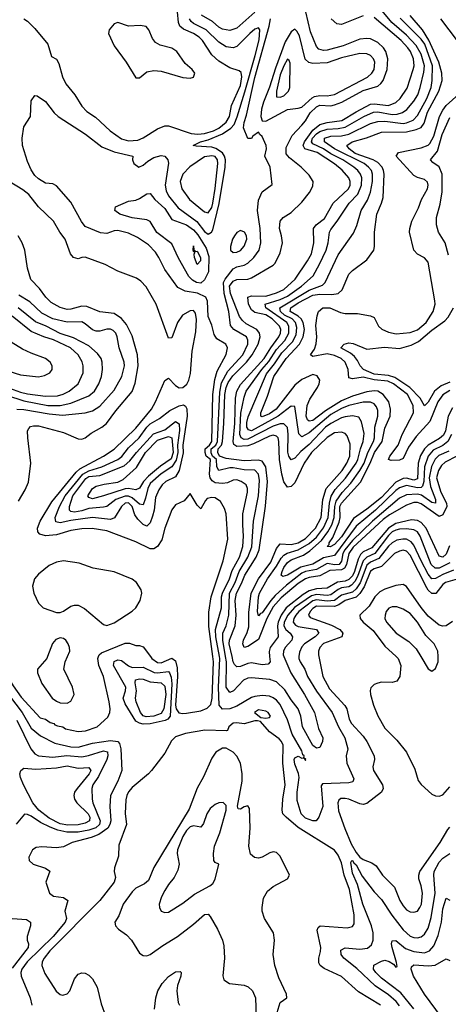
# Model space of a CAD drawing. Header units: inches. Extents: x 884549 to 1028252, y 526810 to 653624.
# Tile 628 of 656: x 980426 to 982801, y 558075 to 563526. Entities that reach past the tile are written whole.
import ezdxf

# ---------------------------------------------------------------- set-up
doc = ezdxf.new("R2010")
doc.units = ezdxf.units.IN
doc.header["$MEASUREMENT"] = 0
doc.layers.add('A9585', color=7, linetype='Continuous')
doc.layers.add('A9586', color=7, linetype='Continuous')

msp = doc.modelspace()

# ---------------------------------------------------------------- linework, layer by layer
at = {"layer": 'A9585', "color": 5}
for points, elevation in [([(980317.1, 560000), (980329.7, 559950), (980350, 559906.2), (980390, 559837.1), (980435.1, 559775.1), (980539.8, 559659.8), (980570, 559652.8), (980594.5, 559634.5), (980614.9, 559630), (980621.9, 559621.9), (980636.3, 559616.3), (980665.7, 559610), (980680.3, 559600.3), (980750, 559585.2), (980791.3, 559588.7), (980855.8, 559610), (980914.8, 559665.2), (980925.5, 559690), (980927.7, 559710), (980922.7, 559750), (980890.5, 559890), (980865.4, 559950), (980859.9, 559990), (980863.1, 560000)], 2180), ([(980579.7, 560000), (980575.9, 559990), (980526, 559930), (980524.2, 559910), (980548.2, 559850), (980606.7, 559770), (980630, 559752.3), (980650, 559743.7), (980690, 559742), (980710, 559753.6), (980728.4, 559790), (980719.2, 559830), (980671.1, 559930), (980678.4, 559970), (980691.2, 560000)], 2220), ([(981150.2, 560000), (981157.6, 559990), (981190, 559966.5), (981210, 559965.1), (981270, 559990.5), (981290, 559976.1), (981298.1, 559938.1), (981301.1, 559890), (981290.3, 559730), (981292.8, 559710), (981309, 559689), (981330, 559684.3), (981350, 559686), (981430, 559699.5), (981465.9, 559714.1), (981484.9, 559735.1), (981492.1, 559770), (981499.7, 559970), (981495.7, 560000)], 2180), ([(981973.6, 560000), (981972.4, 559990), (981979.9, 559970), (982006.5, 559930), (982021.7, 559890), (982070, 559807.8), (982156.8, 559690), (982192.6, 559610), (982226.9, 559550), (982244.3, 559490), (982235.4, 559450), (982239.4, 559410), (982276.7, 559323.3), (982272.8, 559307.2), (982250, 559300.8), (982104.1, 559295.9), (982096.5, 559283.5), (982106, 559170), (982083.6, 559110), (982069.1, 559090.9), (982050, 559089.8), (982010, 559104.4), (981985.2, 559130), (981963.6, 559203.6), (981963.1, 559250), (981975.3, 559330), (981971.6, 559351.6), (981950, 559404.2), (981947.7, 559430), (981950, 559439.3), (981970, 559448.9), (981990, 559437), (981999.9, 559439.9), (982010, 559424), (982011.4, 559430), (982000.1, 559440.1), (982002, 559450), (981995.9, 559455.9), (981990, 559478), (981936.3, 559570), (981910.2, 559650.2), (981870, 559734.2), (981850, 559758.2), (981830, 559772.3), (981810, 559779.9), (981770, 559784), (981730, 559779.5), (981710, 559772.6), (981630, 559724.9), (981590, 559710.2), (981549.1, 559709.1), (981530.7, 559730.7), (981528.7, 559830), (981535.9, 559990), (981534.1, 560000)], 2160), ([(981889.7, 560000), (981929.3, 559909.3), (982004.5, 559790), (982060.1, 559690), (982081.8, 559601.8), (982106, 559550), (982103.8, 559530), (982090, 559497.2), (982070, 559493.6), (982050, 559507.9), (981992.8, 559610), (981983.8, 559670), (981969.3, 559710), (981930, 559760.5), (981895.7, 559815.7), (981850, 559859.1), (981812.1, 559872.1), (981710, 559883), (981690, 559880.8), (981667.2, 559870), (981610.7, 559809.3), (981590, 559800.2), (981570.9, 559830), (981572.5, 559970), (981567.2, 560000)], 2140), ([(981810.4, 560000), (981813.3, 559970), (981802.4, 559957.6), (981770, 559954.7), (981710, 559964.7), (981690, 559961.5), (981650, 559945.2), (981630, 559943.6), (981616.4, 559956.4), (981610, 559970.5), (981603.4, 560000)], 2120), ([(982083.7, 560000), (982105.5, 559890), (982141.9, 559821.9), (982228.2, 559728.2), (982237.9, 559710), (982252.5, 559652.5), (982264.8, 559630), (982330, 559559.8), (982350, 559528.9), (982389.6, 559450), (982391.7, 559430), (982383.1, 559390), (982385.8, 559370), (982437.2, 559290), (982439.5, 559270), (982431.8, 559250), (982350, 559185.8), (982330, 559181.4), (982310, 559184.9), (982249.6, 559210), (982230, 559214.9), (982205.9, 559214.1), (982195, 559205), (982189.2, 559190.8), (982193.4, 559146.6), (982227.9, 559047.9), (982263.7, 558963.7), (982290, 558916), (982310, 558890.1), (982330, 558875.6), (982378.1, 558858.1), (982400.8, 558840.8), (982437.1, 558790), (982502.4, 558722.4), (982533, 558650), (982550, 558620.7), (982570, 558598.4), (982590, 558586.7), (982610, 558584.1), (982630, 558590.2), (982642.9, 558610), (982651.7, 558630), (982658.4, 558690), (982651.4, 558730), (982636.9, 558770), (982636.9, 558790), (982643.7, 558810), (982756.7, 558970), (982798.4, 559041.6), (982810, 559055.1)], 2180), ([(982512, 560000), (982522.6, 559990), (982538.3, 559950), (982532.2, 559890), (982515.6, 559864.4), (982490, 559855.4), (982430, 559857.4), (982410, 559853.1), (982390, 559844.4), (982372.7, 559827.3), (982368.1, 559811.9), (982370.2, 559789.8), (982386.9, 559730), (982410, 559671.3), (982450, 559602.6), (982516.6, 559536.6), (982568.9, 559470), (982615.9, 559375.9), (982634.5, 559314.5), (982651, 559291), (982710, 559237.6), (982730, 559228), (982750, 559227), (982770, 559234.4), (982810, 559278)], 2220), ([(982649.4, 560000), (982690, 559932.7), (982710, 559919.1), (982730, 559933.4), (982745.4, 559970), (982744, 560000)], 2240), ([(980330, 559835.3), (980440.4, 559690), (980490, 559604.3), (980541.7, 559561.7), (980620.2, 559520.2), (980710, 559500), (980750, 559498.4), (980830, 559521.2), (980930, 559535.7), (980970, 559530.1), (980979.1, 559519.1), (980987, 559490), (980991.7, 559370), (980970.6, 559310), (980930.2, 559230), (980925.8, 559170), (980931.3, 559091.3), (980926.3, 559070), (980914.4, 559050), (980864.6, 559015.4), (980821.6, 558998.4), (980717.6, 558970), (980670, 558946.2), (980630, 558940.7), (980550, 558946.5), (980517.1, 558942.9), (980497, 558930), (980477, 558890), (980479.5, 558870), (980500.5, 558850), (980569.3, 558829.3), (980592.6, 558812.6), (980570.4, 558750), (980592.4, 558690), (980614.3, 558674.3), (980670, 558666.2), (980692.3, 558650), (980676.5, 558590), (980686.5, 558550), (980678, 558530), (980611.6, 558450), (980467.8, 558310), (980437.7, 558270), (980432, 558250), (980434.1, 558230), (980484.1, 558110), (980492.8, 558070)], 2160), ([(980410, 559647.2), (980488.8, 559490), (980510, 559462), (980530, 559449.6), (980610, 559442.5), (980687, 559453), (980770, 559444.8), (980808.3, 559451.7), (980890, 559477.2), (980912.3, 559472.3), (980915.6, 559450), (980909.7, 559430), (980863.3, 559336.7), (980831.5, 559290), (980826.9, 559270), (980827.2, 559210), (980831.4, 559190), (980872.7, 559090), (980869.3, 559070.7), (980847.9, 559052.1), (980810, 559039.2), (980750, 559028.2), (980688, 559028), (980637.9, 559037.9), (980594.6, 559054.6), (980541.5, 559081.5), (980490, 559116.1), (980470, 559126), (980452.3, 559127.7), (980407.5, 559072.5)], 2140), ([(982426.2, 558070), (982304.3, 558144.3), (982210, 558228.5), (982113.5, 558273.5), (982091.5, 558290), (982084.5, 558304.5), (982083.8, 558330), (982093.1, 558366.9), (982093.9, 558390), (982074.2, 558485.8), (982079.6, 558500.4), (982091.4, 558508.6), (982241, 558499), (982270, 558505.8), (982279.9, 558520.1), (982279.9, 558570), (982253.9, 558710), (982223.2, 558790), (982210, 558857.8), (982190, 558900.4), (982170, 558928.3), (981970, 559053.7), (981902.5, 559110), (981884.9, 559130), (981881.3, 559150), (981883.8, 559210), (981896.4, 559290), (981883.5, 559410), (981885.3, 559510), (981876.3, 559530), (981863.7, 559543.7), (981810, 559583.1), (981759.9, 559639.9), (981744.2, 559644.2), (981730, 559644), (981670, 559627.1), (981630, 559633.5), (981610, 559630.4), (981584.9, 559610), (981577.1, 559590), (981572, 559588), (981452.7, 559592.7), (981345.8, 559574.2), (981290, 559555.2), (981266.7, 559533.3), (981230, 559465.7), (981157.5, 559370), (981139.4, 559350), (981050, 559275.7), (981030, 559251.6), (981020.1, 559230), (981013.9, 559206.1), (981010.8, 559130.8), (981017.3, 559070), (980975.5, 558955.5), (980974.2, 558894.2), (980952.2, 558830), (980950.4, 558810), (980956.7, 558776.7), (980950.1, 558750), (980871.1, 558650), (980593, 558370), (980562.4, 558330), (980551.6, 558310), (980548.6, 558290), (980565.8, 558245.8), (980628, 558148), (980650, 558128.8), (980664.7, 558124.7), (980690, 558131.8), (980704.7, 558150), (980730, 558216.4), (980750, 558242.3), (980770, 558249.1), (980790, 558247.9), (980810, 558236.5), (980830, 558214.9), (980855.1, 558170), (980877.3, 558077.3), (980900.9, 558010)], 2180), ([(981852.7, 558030), (981870, 558084.9), (981907.3, 558110), (981904, 558130), (981861.8, 558221.8), (981839.9, 558290), (981829.9, 558350), (981837.5, 558430), (981832.7, 558470), (981783.2, 558550), (981770.5, 558590), (981769.2, 558610), (981777.7, 558662.3), (981799.4, 558700.6), (981830, 558726.2), (981909.5, 558770), (981921.6, 558790), (981870, 558894), (981850, 558914.5), (981830, 558918), (981812.8, 558912.8), (981770.2, 558889.8), (981750, 558884.1), (981727.8, 558887.8), (981705.5, 558905.5), (981695.7, 558950), (981703.6, 559050), (981699.2, 559159.2), (981690, 559172.8), (981670, 559168), (981650, 559155.3), (981637, 559157), (981632.5, 559172.5), (981658.3, 559310), (981658.8, 559350), (981649.8, 559410), (981630, 559448.2), (981610, 559471), (981570, 559493.5), (981550, 559493.6), (981513.7, 559470), (981490, 559438), (981445.4, 559334.6), (981410, 559270.5), (981364.8, 559155.2), (981170, 558831.9), (981139.5, 558760.5), (981118.4, 558741.6), (981070, 558717.6), (981050, 558697.1), (980999.9, 558630), (980975.4, 558564.6), (980953.4, 558530), (980956.5, 558510), (980973.4, 558490), (981018.8, 558458.8), (981045.6, 558430), (981090, 558357), (981110, 558344.6), (981130, 558343.2), (981150, 558351.1), (981219.3, 558400.7), (981301.4, 558450), (981390, 558518.7), (981450, 558572.4), (981470, 558572.9), (981481.6, 558561.6), (981522.2, 558490), (981549.5, 558429.5), (981557.8, 558397.8), (981561.9, 558330), (981551.7, 558231.7), (981557.2, 558210), (981589.2, 558189.2), (981670, 558180.9), (981692.2, 558172.2), (981716.3, 558150), (981732.6, 558110), (981735.9, 558004.1)], 2220), ([(982530, 558066.7), (982512.5, 558090), (982470, 558126.3), (982396.4, 558176.4), (982293.5, 558273.5), (982222.3, 558330), (982207.1, 558350), (982206.3, 558373.7), (982230, 558387.2), (982310, 558379.4), (982354.2, 558385.8), (982375.7, 558404.3), (982385.1, 558430), (982383.9, 558470), (982376.2, 558510), (982328, 558630), (982297.6, 558737.6), (982270, 558800.3), (982260.7, 558859.3), (982267, 558870), (982270, 558870.7), (982277.1, 558857.1), (982290, 558847.3), (982324.5, 558784.5), (982390, 558697.8), (982430, 558655.2), (982488, 558568), (982550, 558486.3), (982590, 558451.9), (982610, 558444.7), (982630, 558443), (982650, 558447.9), (982670, 558463.2), (982690, 558496.1), (982705.2, 558554.8), (982727.7, 558690), (982720.3, 558790), (982723.1, 558810), (982750, 558862.2), (982770, 558883.1), (982810, 558909.3)], 2160), ([(982610, 558050.5), (982538.9, 558138.9), (982430, 558220.3), (982399.2, 558250), (982386.3, 558270), (982389.2, 558290.8), (982430, 558313.9), (982450, 558319.8), (982472.5, 558312.5), (982496.7, 558296.7), (982510, 558280.2), (982516.9, 558283.1), (982514.7, 558305.3), (982489.9, 558390), (982486.7, 558410), (982490, 558425.5), (982510, 558427.8), (982564.5, 558384.5), (982610, 558367.2), (982670, 558358.9), (982697.6, 558370), (982721, 558399), (982744.4, 558455.6), (982762.8, 558530), (982770, 558603.1), (982790, 558661.6), (982810, 558650.7)], 2140), ([(980333.6, 558553.6), (980464.3, 558544.3), (980486.3, 558530), (980485.4, 558510), (980468.3, 558450), (980468, 558430), (980474.9, 558410), (980472.7, 558390), (980385.5, 558274.5)], 2140), ([(982867.5, 557890), (982763.9, 558003.9), (982670, 558130.3), (982608.2, 558230), (982595.6, 558270), (982597.1, 558282.9), (982610, 558293.5), (982691.4, 558288.6), (982727.9, 558292.1), (982790, 558326.2), (982810, 558317.2)], 2120), ([(981172.6, 558047.4), (981180.1, 558110), (981191.4, 558148.6), (981215.5, 558190), (981250, 558229), (981290, 558255), (981315.7, 558255.7), (981320.8, 558250), (981319.8, 558230), (981301, 558179), (981296.7, 558150), (981304.4, 558084.4), (981311.7, 558070)], 2180)]:
    msp.add_lwpolyline(points, dxfattribs=dict(at, elevation=elevation))
for points, elevation in [([(981050, 559939), (981110, 559941.2), (981172, 559912), (981190, 559909.6), (981250, 559918), (981257.1, 559910), (981266.2, 559886.2), (981269.2, 559849.2), (981259.2, 559670), (981246.8, 559653.2), (981233.2, 559646.8), (981150, 559627.9), (981110, 559625.2), (981090, 559630.7), (981070, 559642.9), (981010, 559738.7), (980999.2, 559770), (981013.1, 559810), (981013.9, 559830), (980947, 559950), (980950, 559973.1), (980970, 559982.7), (980990, 559977.3), (981028.9, 559948.9)], 2160), ([(981126.5, 559666.5), (981110, 559672.5), (981096.5, 559690), (981070.9, 559750), (981068.7, 559770), (981074.4, 559810), (981065.6, 559854.4), (981068.9, 559871.1), (981090, 559875.8), (981110, 559874.3), (981150, 559860.7), (981210, 559855), (981230, 559836.3), (981235.8, 559790), (981225.3, 559710), (981210, 559684.4), (981170, 559669.2)], 2140), ([(981750, 559705), (981727.8, 559690), (981761.7, 559661.7), (981790, 559658), (981810, 559663), (981816.5, 559670), (981802.2, 559690), (981790, 559697.2)], 2180), ([(980750, 559382.8), (980810, 559385.8), (980819.9, 559370), (980811.8, 559350), (980744.6, 559270), (980730.7, 559250), (980726.5, 559230), (980729.6, 559210), (980742.1, 559190), (980805.8, 559130), (980815.8, 559110), (980813, 559090), (980790, 559077.6), (980750, 559069.1), (980693.7, 559066.2), (980650, 559074.4), (980590, 559104.9), (980532.1, 559150), (980499, 559190), (980446.7, 559290), (980430.9, 559330), (980427.4, 559350), (980432.5, 559370), (980450, 559382.8), (980516.4, 559376.4), (980630, 559383.9), (980690, 559394.5)], 2120), ([(981552.8, 559192.8), (981530, 559189.8), (981510, 559180.8), (981481.1, 559158.9), (981462.3, 559130), (981445.1, 559074.9), (981430, 559055.3), (981390, 559062.4), (981370, 559057.5), (981350, 559037.5), (981330, 559004.6), (981301.2, 558930), (981299.5, 558910), (981310.2, 558850), (981303, 558817), (981282.4, 558777.6), (981250, 558738.3), (981230, 558705.6), (981211.6, 558670), (981199.5, 558630), (981201.6, 558610), (981210.4, 558590.4), (981230, 558582.4), (981250, 558585.7), (981330, 558634.7), (981395.2, 558684.8), (981480.5, 558730), (981496, 558744), (981510, 558768), (981529, 558850), (981510, 558859.5), (981501.6, 558870), (981500.2, 558910), (981505.5, 558950), (981535.6, 559024.4), (981570, 559148.7), (981570, 559175.1)], 2240)]:
    msp.add_lwpolyline(points, close=True, dxfattribs=dict(at, elevation=elevation))
at = {"layer": 'A9586', "color": 5}
for points, elevation in [([(980450, 563530.3), (980470, 563516.9), (980510, 563477.6), (980581.9, 563390), (980602.7, 563322.7), (980630, 563307.4), (980644.1, 563284.1), (980663.9, 563210), (980681.7, 563170), (980731, 563110), (980770, 563046.9), (980798.2, 563018.2), (980846.5, 562986.5), (980927.8, 562910), (980990, 562867), (981030, 562854.3), (981080.6, 562859.4), (981110, 562872.6), (981190, 562922.5), (981230, 562937.8), (981250, 562937.6), (981376.5, 562896.5), (981412.6, 562892.6), (981450, 562896.6), (981499.3, 562910), (981530, 562924.8), (981570, 562957.7), (981588, 562990), (981599.9, 563050), (981650, 563160.6), (981657.6, 563210), (981654, 563234), (981642.1, 563242.1), (981590, 563259), (981530, 563296.6), (981490, 563331.9), (981438.5, 563410), (981420.1, 563430), (981390.1, 563450.1), (981334, 563474), (981314, 563490), (981306.3, 563510), (981300.2, 563570)], 2180), ([(981730, 563566.7), (981630, 563478.3), (981590, 563466.7), (981550, 563473), (981530, 563484.7), (981495.4, 563515.4), (981433.5, 563550)], 2140), ([(981603.4, 560000), (981587.8, 560070), (981589.5, 560090.5), (981620.4, 560170), (981624.9, 560230), (981620.7, 560310), (981626.9, 560350), (981655.9, 560404.1), (981673.1, 560450), (981736.1, 560550), (981752.9, 560590), (981788.1, 560831.9), (981798.6, 560970), (981790.5, 561050.5), (981770, 561082), (981747.9, 561087.9), (981670, 561084.1), (981570, 561096.3), (981532.7, 561110), (981524.3, 561130), (981526.1, 561150), (981544.2, 561170), (981549.3, 561190), (981557.3, 561290), (981562.3, 561450), (981569.7, 561490.3), (981582, 561518), (981606.6, 561553.4), (981682.7, 561630), (981714.4, 561670), (981748.2, 561730), (981759, 561770), (981755, 561790), (981740.3, 561810), (981681.9, 561841.9), (981659.9, 561859.9), (981643.3, 561883.3), (981594.7, 562010), (981589.3, 562050.7), (981610, 562078.9), (981630, 562087.2), (981689.6, 562090), (981710, 562097), (981830, 562166.2), (981842.3, 562177.7), (981870, 562235.8), (981882, 562290), (981877.7, 562330), (981866.5, 562370), (981869.9, 562410), (981886.4, 562430), (981930, 562458.7), (981990, 562515.8), (982031.6, 562570), (982050, 562604.6), (982052.1, 562630), (982030, 562665.6), (981986.3, 562710), (981920.3, 562760.3), (981903.6, 562783.6), (981902.1, 562817.9), (981935.2, 562884.8), (981990, 562942), (982010, 562965.9), (982036.2, 563010), (982070, 563043.4), (982090, 563051.8), (982150, 563049.4), (982170, 563053.8), (982211.4, 563070), (982330, 563134.6), (982410, 563157.9), (982427.9, 563172.1), (982440.1, 563190), (982461.6, 563250), (982465.9, 563310), (982455.8, 563350), (982442.1, 563370), (982410, 563399), (982370, 563419.7), (982350, 563422.3), (982310, 563417.5), (982218.3, 563381.7), (982130, 563356.4), (982110, 563354.7), (982082.8, 563362.8), (982070, 563377.5), (982037.8, 563457.8), (982010.8, 563570)], 2120), ([(982847.6, 561110), (982783.7, 561076.3), (982762.6, 561057.4), (982746, 561030), (982736.5, 560990), (982759.6, 560910), (982791.2, 560850), (982792.8, 560830), (982770, 560785.3), (982750, 560774.5), (982650, 560846.3), (982630, 560853.4), (982610, 560852.3), (982570, 560838.5), (982474.6, 560785.4), (982440.7, 560759.3), (982274.4, 560605.6), (982250.5, 560570), (982237, 560510), (982226.3, 560490), (982210, 560479.6), (982143.8, 560476.2), (982090, 560446.1), (982030, 560437.8), (982010, 560430.4), (981970, 560404), (981874.6, 560325.4), (981830, 560274.4), (981795.7, 560210), (981750, 560094.5), (981690, 560055.3), (981670, 560050.6), (981662.6, 560070), (981665.5, 560090), (981686.1, 560133.9), (981695, 560165), (981696.4, 560243.6), (981708.6, 560350), (981750, 560430), (981817, 560523), (981850, 560598.8), (981870, 560624.5), (981930, 560620.8), (981970, 560629.1), (982010, 560653.7), (982065.5, 560710), (982097, 560770), (982106.1, 560870), (982124.3, 560930), (982213.2, 561030), (982238.8, 561070), (982255.8, 561110), (982256.7, 561176.7), (982241.2, 561221.2), (982230, 561234), (982210, 561242.8), (982170, 561237.7), (982130, 561211.8), (982043.2, 561130), (982001.6, 561070), (981950, 560961.5), (981930, 560940.9), (981910, 560937.8), (981890, 560966.4), (981878.6, 561010), (981866.6, 561090), (981862.3, 561190), (981857.6, 561210), (981850, 561220.4), (981830, 561225.4), (981810, 561220.9), (981722.2, 561177.8), (981690, 561166.5), (981630, 561163.8), (981613.4, 561173.4), (981609.1, 561190), (981618.3, 561290), (981622.1, 561430), (981630.2, 561470), (981650, 561505.9), (981780, 561650), (981817.3, 561710), (981861.8, 561770), (981870.9, 561790), (981872.8, 561810), (981866.7, 561830), (981825.7, 561870), (981790, 561891.9), (981730, 561904.3), (981710, 561918.6), (981694.4, 561950), (981689.8, 561990.2), (981710, 561997.4), (981790, 561994.9), (981850, 562012.8), (981890, 562032.5), (981953, 562090), (982021.8, 562190), (982043.4, 562230), (982056.4, 562290), (982054.5, 562370), (982069.4, 562390), (982114.3, 562425.7), (982163, 562510), (982247.8, 562590), (982258, 562610), (982257.8, 562630), (982249.5, 562650), (982212.6, 562692.6), (982170, 562728.7), (982074.8, 562790), (982006.1, 562810), (981996.7, 562830), (982005, 562850), (982050, 562913.7), (982090, 562944.7), (982130, 562956.8), (982212, 562968), (982290, 563016.4), (982370, 563058.4), (982390, 563060.7), (982470, 563051.2), (982510, 563067.1), (982533.7, 563090), (982573.3, 563146.7), (982606.7, 563250), (982611.2, 563270), (982607.6, 563310), (982591.3, 563350), (982577, 563370), (982539.9, 563410), (982390, 563538.6)], 2080), ([(982803.5, 561136.5), (982747.7, 561112.3), (982727.3, 561092.7), (982707.8, 561052.2), (982694.5, 560990), (982701.9, 560941.9), (982730.8, 560870), (982730.4, 560849.6), (982710, 560852.7), (982652.7, 560892.7), (982630, 560899), (982570, 560896.2), (982530, 560876.8), (982381.1, 560750), (982270, 560641.9), (982227.5, 560590), (982216.8, 560570), (982210, 560527.2), (982196.4, 560510), (982172.1, 560507.9), (982130, 560514.3), (982070, 560482.1), (982010, 560470.1), (981990, 560461.5), (981904.8, 560395.2), (981842.7, 560337.3), (981817.1, 560310), (981770, 560242.4), (981761.2, 560238.8), (981750, 560225), (981744.4, 560250), (981749, 560330), (981755.4, 560350), (981799.5, 560430), (981850, 560500.4), (981875.6, 560544.4), (981890, 560561.7), (981907.7, 560572.3), (981970, 560590.4), (982030, 560625.5), (982070, 560661.4), (982110, 560713.1), (982135.2, 560770), (982142.4, 560850), (982152.4, 560887.6), (982174.3, 560925.7), (982231.8, 560988.2), (982290.4, 561070), (982300.2, 561090), (982314.9, 561150), (982329.9, 561190), (982334.7, 561234.7), (982320.1, 561300.1), (982304.5, 561324.5), (982270, 561332.5), (982230, 561327.8), (982210, 561320.9), (982150, 561290.5), (982121.4, 561270), (982030, 561174.4), (981984.3, 561135.7), (981950, 561099), (981930, 561089), (981916.7, 561110), (981911.2, 561131.2), (981914.4, 561230), (981910, 561268.3), (981890, 561288.6), (981870, 561288.5), (981830, 561275.6), (981690, 561203.1), (981670, 561202.4), (981653.4, 561210), (981646.9, 561230), (981651.8, 561348.2), (981670, 561436.5), (981681.2, 561470), (981768.1, 561590), (981806.4, 561633.6), (981850, 561700.7), (981896.1, 561750), (981917.6, 561790), (981917.2, 561830), (981906.7, 561850), (981790.3, 561930), (981786.9, 561950), (981870, 561976.8), (981910, 561995.6), (981987.4, 562050), (982051.5, 562108.5), (982087.7, 562172.3), (982123.8, 562250), (982136.3, 562290), (982142.4, 562350), (982150, 562364.5), (982186.1, 562410), (982251.2, 562510), (982299.6, 562560.4), (982320.8, 562610), (982322.4, 562650), (982315.3, 562670), (982300.5, 562690), (982278.2, 562710), (982215.8, 562750), (982150, 562783.8), (982110, 562811.5), (982050, 562838.3), (982042.3, 562850), (982048.7, 562870), (982070, 562894.3), (982090, 562906.7), (982130, 562919.7), (982190, 562922.8), (982230, 562930.9), (982333.7, 562990), (982385.7, 563014.3), (982410, 563015.4), (982490, 563001.6), (982516.8, 563003.2), (982547.8, 563012.2), (982570.5, 563029.5), (982610, 563075.4), (982631.3, 563110), (982645.4, 563150), (982665.5, 563234.5), (982669.2, 563270), (982650, 563334.9), (982623.7, 563383.7), (982570, 563440.2), (982487.4, 563510), (982425.6, 563585.6)], 2060), ([(982823.9, 561376.1), (982800.3, 561330), (982785, 561250), (982774, 561226), (982753, 561207), (982688.9, 561171.1), (982669.3, 561150), (982647.3, 561112.7), (982634.5, 561070), (982630, 560983.7), (982610, 560975.9), (982570, 560986.9), (982550, 560985.6), (982510, 560965.9), (982430, 560881.4), (982350, 560815.1), (982275.4, 560764.6), (982210, 560663.6), (982170, 560621), (982147.4, 560607.4), (982129.9, 560610), (982140.5, 560619.5), (982141.7, 560630), (982161.1, 560658.9), (982195.9, 560744.1), (982201, 560770), (982200.2, 560830), (982209.3, 560850), (982314.2, 560965.8), (982368.8, 561070), (982392.5, 561130), (982434.1, 561190), (982450, 561264.7), (982479.6, 561330), (982481.6, 561370), (982471.7, 561410), (982440.5, 561450), (982410, 561469), (982390, 561471.8), (982350, 561466.1), (982270, 561441), (982210, 561416.4), (982120.1, 561359.9), (982050, 561307.2), (982030, 561303.4), (982021.4, 561310), (982013.9, 561330), (982019.1, 561390), (982034.4, 561425.6), (982076.3, 561490), (982085.8, 561510), (982089, 561530), (982074.9, 561554.9), (982050, 561561.2), (981990, 561534.3), (981950, 561502.2), (981848.2, 561370), (981810, 561344.6), (981770, 561326.4), (981762, 561330), (981762.3, 561350), (981798.7, 561441.3), (981834.4, 561550), (981902.9, 561650), (981977.4, 561730), (981997.1, 561770), (982004.2, 561810), (981997.4, 561850), (981985.4, 561870), (981970, 561883.9), (981925.7, 561910), (981927.9, 561930), (981970, 561959.1), (982050, 561999.9), (982090, 562006.8), (982156.3, 562003.7), (982190, 562010.1), (982213.3, 562030), (982250, 562117.2), (982270, 562136.8), (982350, 562196.2), (982387.6, 562250), (982391.8, 562270), (982391.2, 562350), (982405.9, 562450), (982431.6, 562510), (982439.3, 562540.7), (982445.6, 562670), (982442.6, 562690), (982434.7, 562710), (982410, 562735.3), (982383.9, 562750), (982284.9, 562784.9), (982252.3, 562810), (982239, 562830), (982268.2, 562850), (982347.9, 562872.1), (982430, 562903.8), (982570, 562905.6), (982623, 562917), (982650, 562928.5), (982667.5, 562952.5), (982686.1, 563013.9), (982748.2, 563130), (982767, 563190), (982765.8, 563230), (982748, 563290), (982693.3, 563413.3), (982658.4, 563470), (982588.9, 563548.9)], 2020), ([(982330, 563547.4), (982210, 563499.7), (982183.4, 563503.4), (982152.5, 563530)], 2080), ([(981534.1, 560000), (981513.9, 560110), (981511.7, 560150), (981543.9, 560270), (981544.2, 560330), (981549.2, 560350), (981588.2, 560430), (981603.3, 560476.7), (981644.5, 560550), (981662.1, 560610), (981666.6, 560666.6), (981661.9, 560730), (981663.4, 560790), (981689.4, 560910), (981688.7, 560930), (981680.5, 560950), (981654, 560970), (981630, 560978.9), (981610, 560976.7), (981577.4, 560962.6), (981550, 560957.4), (981510, 560961.4), (981493.1, 560973.1), (981482.4, 560990), (981478.3, 561010), (981484.1, 561090), (981459.8, 561110), (981453.6, 561130), (981453.4, 561150), (981478.4, 561170), (981490.3, 561190), (981497.1, 561450), (981506.8, 561533.2), (981519.7, 561580.3), (981570, 561672.7), (981578.4, 561710), (981567.6, 561730), (981518.9, 561758.9), (981503.5, 561783.5), (981490, 561835.3), (981470, 561882), (981467, 561967), (981458.2, 561990), (981411.3, 562011.3), (981342.3, 562022.3), (981303.1, 562043.1), (981230, 562142.6), (981197.2, 562210), (981178.2, 562238.2), (981139.5, 562279.5), (981079.9, 562319.9), (981030, 562343.5), (980970, 562359.2), (980950, 562357.5), (980910, 562342.9), (980874.1, 562345.9), (980790, 562380.8), (980769, 562409), (980710, 562515.9), (980630, 562606.6), (980610, 562616.2), (980570, 562620.2), (980530, 562644), (980510, 562664), (980490, 562694.2), (980470, 562741.5), (980442.5, 562830), (980439.4, 562870), (980450, 562931.8), (980485.6, 562990), (980490, 563077), (980510, 563105.3), (980523.6, 563103.6), (980570, 563073.1), (980618, 563010), (980638.9, 562990), (980791.4, 562891.4), (980882.1, 562822.1), (980950, 562794.1), (981054, 562770), (981050.5, 562750), (981058.4, 562730), (981086.8, 562710), (981110, 562720.3), (981136.5, 562743.5), (981170, 562763.6), (981210, 562773.4), (981230.2, 562770.2), (981248, 562750), (981250.8, 562730.8), (981232.6, 562610), (981237.7, 562577.7), (981250.5, 562550), (981304.6, 562484.6), (981407.9, 562407.9), (981450, 562353.9), (981470, 562338.6), (981489.6, 562350.4), (981496.7, 562363.3), (981532, 562508), (981565.4, 562710), (981566.8, 562750), (981561.3, 562770), (981550, 562788), (981513.6, 562813.6), (981490, 562819.3), (981404.8, 562824.8), (981388.2, 562830), (981428.8, 562850), (981470, 562861.3), (981550, 562893.6), (981595.3, 562924.7), (981613.8, 562946.2), (981631.3, 562988.7), (981674.3, 563125.7), (981731.8, 563328.2), (981753.8, 563413.8), (981756.6, 563470), (981750, 563481), (981730, 563472.8), (981701.5, 563450), (981630, 563377.3), (981610, 563369.8), (981570, 563375.2), (981530, 563400.7), (981459.4, 563470), (981390, 563504.7), (981375.9, 563515.9), (981366.3, 563530)], 2160), ([(981567.2, 560000), (981551.2, 560090), (981551.1, 560128.9), (981569.8, 560170.2), (981585, 560230), (981589.4, 560350), (981620.7, 560410), (981642.3, 560470), (981691.2, 560550), (981712, 560608), (981721.3, 560750), (981749.7, 560890), (981755.1, 560975.1), (981750.2, 561010.2), (981730, 561032.4), (981670, 561033.8), (981610, 561045.5), (981590, 561044.7), (981530, 561029.9), (981518.9, 561050), (981516, 561090), (981494.3, 561110), (981487.8, 561127.8), (981488, 561150), (981513.8, 561170), (981521.4, 561190), (981535.5, 561464.5), (981544.4, 561515.6), (981580.3, 561579.7), (981663.3, 561670), (981689.5, 561730), (981690.7, 561750.7), (981683.7, 561770), (981613.2, 561810), (981593.6, 561833.6), (981584.9, 561910), (981559.5, 562010), (981555, 562070), (981565.3, 562090), (981610, 562145.9), (981630, 562156.7), (981670, 562166.8), (981690, 562178.8), (981723, 562210), (981752.7, 562250), (981762.3, 562290), (981758.1, 562370), (981744.7, 562470), (981750, 562526.8), (981770, 562573.7), (981826, 562614), (981813.7, 562710), (981784.1, 562770), (981793.1, 562810), (981792.8, 562830), (981770, 562879.8), (981756.8, 562890), (981750, 562902.9), (981718.5, 562881.5), (981710, 562867.3), (981690, 562868), (981666.8, 562926.8), (981670, 562956.3), (981683.6, 562996.4), (981730, 563206), (981808.5, 563490), (981815.9, 563530)], 2140), ([(982818.1, 561230), (982797.6, 561190), (982771.5, 561168.5), (982717.2, 561142.8), (982689, 561110), (982669.2, 561050.8), (982664.9, 560970), (982657.1, 560942.9), (982650, 560936.5), (982630, 560934.2), (982570, 560946.9), (982530, 560934.3), (982510, 560919.7), (982398.3, 560810), (982290, 560721.4), (982170, 560559.3), (982110, 560546), (982050, 560512.3), (981984.6, 560495.4), (981910, 560449.9), (981883.4, 560443.4), (981874.8, 560450), (981880.3, 560470), (981890, 560493.8), (981910, 560521), (981930, 560535.6), (981997.9, 560562.1), (982034.1, 560585.9), (982097.7, 560642.3), (982133.8, 560690), (982154.8, 560730), (982168.8, 560770), (982171.5, 560830), (982179.8, 560860.2), (982212.2, 560907.8), (982260.3, 560959.7), (982310.6, 561029.4), (982334.1, 561070), (982355.2, 561130), (982386.2, 561190), (982391.4, 561210), (982393.4, 561270), (982410.3, 561330.3), (982410, 561362), (982402.6, 561382.6), (982390, 561398.3), (982370, 561409.1), (982330, 561409.1), (982250, 561389), (982210, 561373.5), (982150, 561339.3), (982030, 561238.4), (981990, 561216.7), (981972.5, 561232.5), (981950, 561384.2), (981930, 561386.2), (981858.8, 561330), (981710, 561250.2), (981694.5, 561254.5), (981685.3, 561270), (981685, 561295), (981692.9, 561327.1), (981794.6, 561565.4), (981838.8, 561621.2), (981878.5, 561681.5), (981937.9, 561742.1), (981958.1, 561781.9), (981961.6, 561821.6), (981954.9, 561850), (981936.3, 561870), (981893.4, 561890), (981871.2, 561910), (981868.3, 561930), (982030, 562029), (982103.7, 562056.3), (982119.5, 562070), (982190, 562223.2), (982276, 562344), (982293.9, 562386.1), (982318.2, 562470), (982352.8, 562527.2), (982369.2, 562570.8), (982381.1, 562630), (982381.6, 562670), (982374.7, 562690), (982359.5, 562710), (982334.9, 562730), (982170.7, 562810), (982116, 562850), (982114.5, 562870), (982150, 562880.2), (982210, 562883.5), (982250, 562891.2), (982370, 562950.3), (982410, 562963.1), (982450, 562963.6), (982550, 562951.1), (982570, 562954.1), (982606.9, 562970), (982630, 562995.3), (982682.4, 563090), (982705.7, 563150), (982712.5, 563190), (982713.8, 563270), (982671.6, 563390), (982650, 563418.6), (982534.4, 563534.4)], 2040), ([(982757.9, 563530), (982890, 563355.5)], 2020), ([(982810, 561473.7), (982770, 561449.3), (982742.4, 561410), (982698.9, 561301.1), (982622.1, 561217.9), (982581.3, 561158.7), (982550, 561096.4), (982530, 561086.8), (982484.9, 561084.9), (982469.8, 561090), (982476.5, 561110), (982523.3, 561170), (982545.9, 561230), (982607.3, 561350), (982605.9, 561390), (982574.1, 561450), (982498.1, 561510), (982465.4, 561525.4), (982390, 561532.7), (982330, 561547.3), (982270, 561537.5), (982250, 561543.1), (982245.9, 561590), (982229.6, 561630), (982206.7, 561650), (982170, 561666.1), (982130, 561675), (982050, 561660.8), (982037, 561670), (982058.8, 561701.2), (982069.3, 561730.7), (982072.2, 561770), (982067.9, 561832.1), (982074.6, 561885.4), (982081.1, 561910), (982105, 561930), (982145.3, 561930), (982204.3, 561904.3), (982230, 561898.7), (982298.7, 561898.7), (982370, 561886.2), (982390, 561876.5), (982415.1, 561830), (982432.4, 561812.4), (982470, 561795.4), (982512.9, 561787.1), (982590, 561794.4), (982630, 561808.7), (982678.5, 561850), (982717.9, 561910), (982728.2, 561950), (982726.9, 561970), (982690, 562182.9), (982670, 562207.4), (982630, 562226.8), (982609.4, 562249.4), (982586.5, 562350), (982587.3, 562370), (982599, 562410), (982636, 562484), (982653, 562530), (982686, 562590), (982689.8, 562610), (982686.2, 562626.2), (982670, 562641.7), (982630, 562652.2), (982610, 562663.2), (982512.5, 562770), (982525.3, 562790), (982650, 562815.5), (982689.2, 562830.8), (982699, 562841), (982719.9, 562880.1), (982751.8, 562990), (982770, 563025.7), (982790, 563051.1), (982877, 563130)], 1980), ([(982802.7, 562222.7), (982783.4, 562290), (982747.1, 562350), (982736, 562390), (982735.6, 562430), (982756.3, 562503.7), (982767.5, 562572.5), (982767.4, 562670), (982750.9, 562710.9), (982715.3, 562735.3), (982701.8, 562750), (982741.6, 562798.4), (982767.3, 562890), (982810, 562984.1)], 1960), ([(981495.7, 560000), (981473.5, 560166.5), (981475, 560245), (981486.4, 560330), (981554.4, 560530), (981579.7, 560650), (981570.3, 560790), (981560.4, 560820.4), (981538.7, 560858.7), (981510, 560877.8), (981490, 560881), (981465.9, 560874.1), (981455.7, 560864.3), (981430, 560817.2), (981410, 560839), (981370, 560902), (981338.3, 560861.7), (981290, 560839.2), (981270, 560812.6), (981230.7, 560710), (981214.1, 560645.9), (981190.1, 560609.9), (981170, 560596.5), (981150, 560595.8), (981070, 560635.7), (980910, 560695.8), (980828.2, 560708.2), (980770, 560707.5), (980710, 560698.7), (980630, 560674.5), (980570, 560669), (980538.3, 560678.3), (980527.3, 560690), (980524.9, 560710), (980540.1, 560750), (980603.9, 560856.1), (980739.4, 561020.6), (980760.1, 561039.9), (980890, 561108.8), (980950, 561148.8), (981070, 561263.6), (981156.8, 561370), (981179.3, 561410), (981230, 561528.9), (981250, 561541.1), (981290, 561500.6), (981310, 561488.3), (981330, 561489.6), (981352.6, 561507.4), (981364, 561530), (981372.6, 561567.4), (981381.1, 561690), (981401.9, 561798.1), (981406.6, 561866.6), (981400.4, 561900.4), (981390, 561916.3), (981370, 561914.6), (981329.2, 561890.8), (981300.1, 561850), (981270, 561764), (981250, 561762), (981183.2, 561950), (981126.3, 562046.3), (981098.3, 562078.3), (981074.2, 562094.2), (980970, 562134.5), (980899.7, 562170), (980790, 562210.7), (980770.3, 562209.7), (980750, 562202), (980724.2, 562210), (980707.4, 562230), (980679, 562310), (980648.8, 562350), (980614.2, 562410), (980530.5, 562490), (980477.5, 562557.5), (980443.8, 562583.8), (980368.8, 562630)], 2180), ([(980419.7, 560860.3), (980457.5, 560922.5), (980474.7, 560965.3), (980488.8, 561071.2), (980471.5, 561211.5), (980470.5, 561250), (980477.1, 561262.9), (980487, 561273), (980502.6, 561277.4), (980530, 561276.5), (980670, 561241.2), (980750, 561205.5), (980770, 561203.7), (980790, 561211), (980822.4, 561237.6), (980882.2, 561270), (980908.1, 561290), (980958.8, 561361.2), (981050, 561467), (981066.9, 561513.1), (981082.5, 561610), (981079.1, 561670), (981050, 561776), (981018.3, 561838.3), (980991.3, 561871.3), (980950, 561899.1), (980870, 561908.3), (980798.4, 561938.4), (980770, 561940.3), (980710, 561923.5), (980690, 561922), (980650, 561932.7), (980600.5, 561960.5), (980570.9, 561990), (980537, 562037), (980487.5, 562087.5), (980469.7, 562149.7), (980454.1, 562250), (980440.4, 562290), (980417.3, 562330)], 2220), ([(980411.2, 561368.8), (980450, 561368.2), (980590, 561343), (980663.1, 561336.9), (980789.9, 561350.1), (980830, 561360.6), (980870, 561386.9), (980950, 561474.5), (980993.2, 561550), (981007.2, 561610), (981005, 561630), (980978.2, 561710), (980967.1, 561770), (980958.2, 561790), (980944.6, 561804.6), (980930, 561812.3), (980910, 561813.2), (980870, 561802), (980850, 561801.7), (980829.1, 561809.1), (980790, 561842.7), (980770, 561853.7), (980690, 561850.6), (980610, 561870.3), (980550, 561900.9), (980483.5, 561963.5), (980421, 562001)], 2240), ([(980353.5, 561446.5), (980450, 561415.6), (980582.4, 561390), (980650, 561389.1), (980710, 561402.8), (980810, 561443.9), (980840.1, 561470), (980864.5, 561510), (980879.5, 561550), (980885.5, 561590), (980884, 561630), (980877.9, 561650), (980857.9, 561677.9), (980810, 561720.4), (980724.2, 561764.2), (980650, 561788.8), (980572.8, 561830), (980513.5, 561853.5), (980417.7, 561930)], 2260), ([(982810, 561519.2), (982761.9, 561498.1), (982724.5, 561470), (982690, 561407.9), (982670, 561388.2), (982644.3, 561430), (982588.7, 561488.7), (982504.8, 561544.8), (982470, 561556.2), (982390, 561562.6), (982331.2, 561590), (982312.6, 561610), (982298.4, 561638.4), (982280.7, 561660.7), (982259.9, 561679.9), (982205.3, 561710), (982223.5, 561730), (982250, 561737.5), (982273.4, 561733.4), (982350, 561701.3), (982447.8, 561712.2), (982530, 561704.6), (982595.7, 561724.3), (982635.4, 561744.6), (982710, 561806.8), (982781.5, 561858.5), (982800.2, 561879.8), (982829.9, 561930.1)], 1960), ([(980330, 561501.5), (980430, 561464.3), (980470, 561454.4), (980570, 561442.1), (980636, 561444), (980667.1, 561452.9), (980700.2, 561470), (980750.7, 561509.3), (980778.7, 561570), (980778.8, 561610), (980772.1, 561632.1), (980751.3, 561670), (980708.6, 561710), (980613.8, 561753.8), (980559.9, 561770), (980490, 561800.1), (980384.6, 561884.6)], 2280), ([(980331, 561591), (980430, 561559), (980530, 561548.8), (980564.3, 561555.7), (980592.6, 561570), (980606.5, 561590), (980607.2, 561610), (980595.4, 561630), (980570, 561649.9), (980490, 561679.4), (980442.5, 561702.5), (980219, 561839)], 2320), ([(982806.8, 560613.2), (982790, 560567.6), (982770, 560551), (982750, 560556.3), (982678.2, 560710), (982650, 560743), (982630, 560753.3), (982596.6, 560756.6), (982510, 560736.3), (982469.6, 560710.4), (982378.2, 560601.8), (982330, 560579.3), (982314.4, 560565.6), (982300.7, 560539.3), (982282, 560470), (982270, 560447.7), (982250, 560426.3), (982230, 560417.6), (982187.8, 560412.2), (982130, 560378.4), (982070, 560374.2), (982030, 560363.1), (981996, 560344), (981902.7, 560270), (981875.5, 560230), (981858, 560190), (981854.3, 560170), (981857.9, 560110), (981814.4, 560050), (981807.8, 560027.8), (981810.4, 560000)], 2120), ([(982810, 560519.6), (982750, 560489.3), (982728.6, 560488.6), (982706.3, 560510), (982645.9, 560665.9), (982630, 560690.7), (982610, 560701.1), (982570, 560706.4), (982530, 560705.5), (982510, 560700.6), (982490, 560690), (982470, 560670), (982394.8, 560570), (982350, 560550), (982330, 560530.8), (982297.6, 560442.4), (982283.6, 560416.4), (982265.1, 560394.9), (982250, 560385.6), (982210, 560379.6), (982190, 560371.3), (982150, 560341.9), (982130, 560338.3), (982070, 560343.4), (982043.2, 560336.8), (981948.7, 560271.3), (981911.5, 560230), (981891.6, 560190), (981890, 560170), (981900.1, 560150), (981924.4, 560130), (981937.9, 560110), (981933.4, 560090), (981897.9, 560050), (981887.4, 560030), (981885.3, 560010), (981889.7, 560000)], 2140), ([(982830, 560477.7), (982770, 560454.9), (982730, 560431.5), (982710, 560430.7), (982690, 560455.4), (982650, 560529), (982610, 560616.2), (982596, 560636), (982570, 560649.1), (982549.5, 560650.5), (982515.7, 560644.3), (982490, 560629.6), (982470, 560610.9), (982416.9, 560543.1), (982370, 560522.2), (982350, 560505.8), (982312.7, 560407.3), (982290, 560374.1), (982270, 560356.8), (982210, 560339.4), (982170, 560309.8), (982130, 560305.8), (982070, 560313.9), (982050, 560308.6), (981973.7, 560250), (981956.5, 560230), (981945.1, 560210), (981941.7, 560190), (981954.1, 560174.1), (981970, 560166.9), (982070, 560150.1), (982084.1, 560130), (982062.7, 560110), (982004.2, 560070), (981990, 560053.9), (981976.5, 560023.5), (981973.6, 560000)], 2160), ([(982850.7, 560429.3), (982785.7, 560410), (982770, 560398.3), (982731, 560349), (982710.1, 560349.9), (982690, 560367.1), (982681.3, 560381.3), (982590, 560561.2), (982570, 560583.1), (982550, 560588.5), (982530, 560583.8), (982503.8, 560570), (982430, 560498.5), (982390, 560486.5), (982370, 560473.2), (982334.5, 560385.5), (982311.1, 560348.9), (982290, 560328.5), (982230, 560310), (982193.7, 560286.3), (982170, 560278), (982070, 560278.9), (982050, 560266.5), (982035.1, 560250), (982025.7, 560230), (982035.3, 560215.3), (982154.3, 560174.3), (982199.6, 560150), (982216.9, 560130), (982210.6, 560109.4), (982110, 560072.9), (982088.6, 560050), (982082.1, 560030), (982081.7, 560010), (982083.7, 560000)], 2180), ([(982825.1, 560194.9), (982790, 560169.2), (982770, 560168.1), (982750, 560174.5), (982690, 560223.4), (982650, 560271.5), (982570, 560388.2), (982550, 560399.1), (982510, 560393.9), (982450, 560373.8), (982421.3, 560358.7), (982393.3, 560330), (982361.8, 560278.2), (982310.1, 560230), (982313.4, 560210), (982330.1, 560190), (982384.6, 560144.6), (982450, 560058.1), (982512, 560000)], 2220), ([(982744, 560000), (982742.5, 560030), (982723.2, 560070), (982676.7, 560116.7), (982630, 560190.6), (982590, 560238.2), (982550, 560262.7), (982516, 560276), (982490, 560275.8), (982471.4, 560268.6), (982457.4, 560250), (982450.3, 560230), (982449.3, 560210), (982459.1, 560190), (982512.6, 560130), (982582.8, 560082.8), (982623.3, 560043.3), (982649.4, 560000)], 2240), ([(980691.2, 560000), (980704.1, 560030), (980702.2, 560050), (980695.9, 560070), (980681.7, 560090), (980670, 560099.6), (980650, 560103.7), (980626.2, 560093.8), (980607.4, 560072.6), (980579.7, 560000)], 2220), ([(980863.1, 560000), (980866.3, 560010), (980879.5, 560020.5), (981010, 560073.3), (981035, 560075), (981070, 560061.3), (981090, 560061.3), (981110, 560054.2), (981150.2, 560000)], 2180)]:
    msp.add_lwpolyline(points, dxfattribs=dict(at, elevation=elevation))
for points, elevation in [([(980970, 563510.4), (980950, 563503.2), (980922.7, 563470), (980919.2, 563450), (980950, 563381.3), (981015.5, 563290), (981070, 563203.1), (981090, 563204.4), (981130, 563236.5), (981170, 563245.4), (981210, 563240.9), (981330, 563205.5), (981370, 563202.4), (981390, 563207.6), (981396, 563230), (981381.1, 563250), (981342.5, 563282.5), (981297.7, 563350), (981270, 563368.2), (981204.5, 563384.5), (981178.9, 563398.9), (981161.3, 563421.3), (981142.2, 563470), (981127.5, 563487.5), (981093.7, 563493.7), (981030, 563489.9)], 2220), ([(981950, 563473.3), (981930, 563457.7), (981897.3, 563402.7), (981843, 563257), (981810, 563152.2), (981777, 563070), (981765.5, 563030), (981762, 562990), (981770, 562965.5), (981790, 562964.8), (981909.5, 563029.5), (981970, 563035.9), (981990, 563042.3), (982046.2, 563093.8), (982059.6, 563100.4), (982090, 563105.6), (982130, 563104), (982170, 563112.4), (982352.6, 563207.4), (982378.2, 563230), (982389.9, 563250), (982394.2, 563290), (982386.3, 563310), (982370, 563326.9), (982350, 563336.6), (982310, 563338.7), (982210, 563314.9), (982130, 563286.5), (982050, 563284.1), (982028.7, 563288.7), (982007.4, 563307.4), (981975.9, 563435.9), (981962.6, 563462.6)], 2140), ([(981910, 563306.4), (981890, 563271.1), (981870, 563219.8), (981849.4, 563129.4), (981850, 563098.4), (981870, 563096.8), (981890, 563105), (981916.4, 563130), (981923.1, 563150), (981925.3, 563285.3), (981919.4, 563299.4)], 2160), ([(981490, 562772.7), (981450, 562766.2), (981369, 562711), (981329.7, 562670.3), (981316.2, 562630), (981324.3, 562590), (981367.9, 562530), (981450, 562461.3), (981470, 562456.1), (981490, 562485.7), (981495.6, 562510), (981510, 562590.4), (981523.6, 562730), (981522.5, 562750), (981510, 562768.2)], 2180), ([(981430, 562066.4), (981405.5, 562070), (981383.5, 562083.5), (981363.7, 562103.7), (981305.7, 562205.7), (981270, 562284.2), (981186.9, 562346.9), (981148.8, 562408.8), (981130, 562418.7), (981050, 562429.6), (980981.7, 562450), (980952.6, 562470), (980956.3, 562490), (981030, 562521.5), (981070, 562527.2), (981090, 562535), (981130, 562562.6), (981150, 562562.8), (981175.9, 562530), (981230, 562480.1), (981270, 562420.3), (981350, 562389.3), (981390, 562361.8), (981413.9, 562333.9), (981460.1, 562260.1), (981474.5, 562214.5), (981472, 562130), (981450, 562086.3)], 2140), ([(981650, 562359.6), (981630, 562348.1), (981616.8, 562330), (981605.5, 562310), (981593.6, 562270), (981594.8, 562250), (981610, 562236.2), (981630, 562237.9), (981650, 562248.6), (981670, 562271.8), (981684.1, 562310), (981682.4, 562330), (981671.7, 562350)], 2160), ([(981402, 562242), (981410, 562243.7), (981428, 562210), (981427.2, 562190), (981410, 562169.8), (981395.3, 562210), (981393, 562227), (981396.5, 562236.5), (981390, 562242), (981388.2, 562251.8), (981390, 562274), (981391.7, 562251.7)], 2120), ([(981130, 560722.3), (981110, 560731.1), (981080.7, 560760.7), (981064.8, 560784.8), (981050.4, 560830), (981030, 560850.8), (981010, 560848.7), (980989.7, 560830), (980952.4, 560767.6), (980930, 560758.8), (980830, 560769.9), (980710, 560753.3), (980650, 560739.6), (980626, 560746), (980623.5, 560770), (980646.3, 560830), (980677.9, 560890), (980777, 561010), (980810, 561028.2), (980881.3, 561050), (980970, 561090.7), (980991.8, 561108.2), (981030, 561154.8), (981087.9, 561210), (981130, 561269.2), (981150, 561287.9), (981201.8, 561318.2), (981258.6, 561361.4), (981310, 561388.4), (981333.9, 561393.9), (981345.8, 561385.8), (981352.1, 561372.1), (981353.4, 561330), (981330.7, 561170), (981332.1, 561127.9), (981309.4, 561030.6), (981290, 560994.9), (981236.6, 560970), (981215.4, 560950), (981196.7, 560923.3), (981179.7, 560880.3), (981171.9, 560810), (981162.5, 560777.5), (981150, 560741)], 2160), ([(981110, 560839.8), (981090, 560843), (981050, 560878.9), (981030, 560887.3), (981010, 560888.1), (980959.2, 560870), (980908.5, 560831.5), (980890, 560826.1), (980810, 560819.6), (980770, 560805.8), (980730, 560798.8), (980710, 560803.1), (980701.7, 560810), (980701.6, 560830), (980720.8, 560890), (980793.6, 560986.4), (980810, 560996.5), (980870, 561002.7), (981004.7, 561055.3), (981037.1, 561082.9), (981072.8, 561130), (981167.4, 561232.6), (981230, 561255.8), (981290, 561301.7), (981309.3, 561289.3), (981312, 561252), (981301.5, 561170), (981302.7, 561130), (981293, 561087), (981269.9, 561050.1), (981210, 561011.6), (981150, 560957.2), (981136.8, 560930), (981123.9, 560876.1)], 2140), ([(981070, 560923.1), (981030, 560930.3), (981010, 560928.8), (980890, 560889.6), (980830, 560874), (980810, 560880.4), (980804.7, 560890), (980830, 560930.9), (980850, 560943.8), (980895, 560955), (980970, 560965), (980998.9, 560981.1), (981072.7, 561047.3), (981123, 561130), (981190, 561198.5), (981250, 561218.4), (981270, 561210.1), (981277, 561130), (981265.4, 561094.6), (981206.5, 561053.5), (981140.5, 560999.5), (981112.6, 560970), (981090, 560932.8)], 2120), ([(980670, 560529.8), (980630, 560523.2), (980590, 560503.7), (980530, 560456.5), (980507.7, 560430), (980496.8, 560390), (980504.4, 560350), (980530, 560295.1), (980556.6, 560270), (980630, 560244), (980650, 560243.8), (980670, 560250.8), (980710, 560278.8), (980730, 560285.1), (980750, 560284.2), (980785.7, 560265.7), (980890, 560176.6), (980910, 560172.1), (980950, 560186.4), (981050, 560251.5), (981070.5, 560270), (981094.3, 560310), (981102.3, 560350), (981098.5, 560370), (981074.2, 560410), (981050, 560428.7), (980950, 560468.6), (980833.2, 560490), (980756.6, 560516.6)], 2220)]:
    msp.add_lwpolyline(points, close=True, dxfattribs=dict(at, elevation=elevation))

doc.saveas('drawing.dxf')
